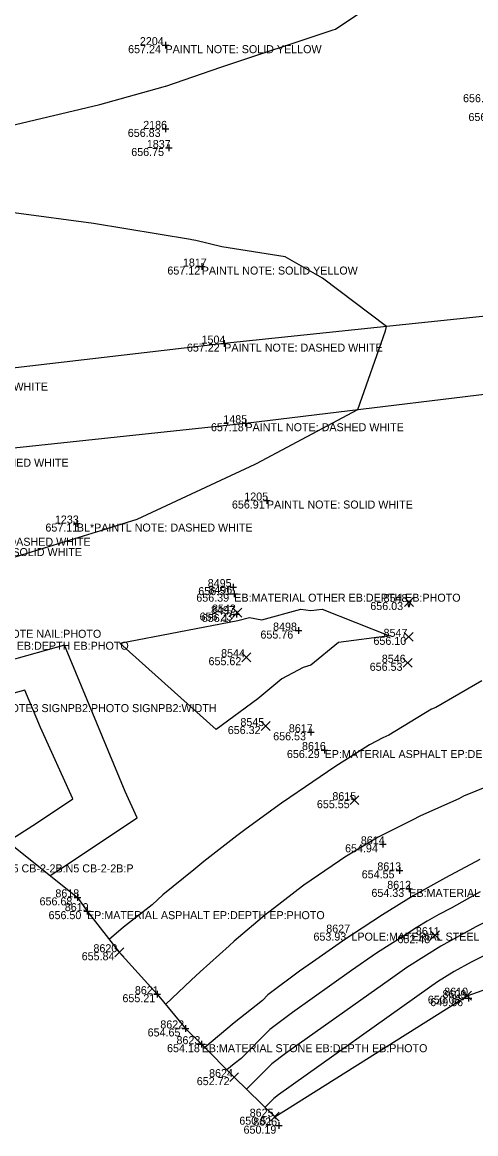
# Model space of a CAD drawing. Extents: x 2129350 to 2137777, y 657588 to 659885.
# Drawn here: x 2137245.4 to 2137313.2, y 659536.3 to 659702.9 of the extents above; entities that cross this region are included whole.
import ezdxf

# ---------------------------------------------------------------- set-up
doc = ezdxf.new("R2010")
doc.units = 0
for name, color, linetype in [('DT_X_Contour_Major', 7, 'Continuous'), ('DT_X_Contour_Minor', 7, 'Continuous'), ('DT_X_TIN_Hull', 7, 'Continuous'), ('PV_X_COP', 7, 'Continuous'), ('SV_X_Random_Point', 7, 'Continuous'), ('SV_X_Shot_Marker', 7, 'Continuous'), ('SV_X_Text_Comment', 7, 'Continuous'), ('SV_X_Text_Elevation', 7, 'Continuous'), ('SV_X_Text_Name', 7, 'Continuous')]:
    doc.layers.add(name, color=color, linetype=linetype)

msp = doc.modelspace()

# ---------------------------------------------------------------- linework, layer by layer
at = {"layer": 'DT_X_Contour_Major'}
for points in [[(2137243.18, 659580.11), (2137247.48, 659582.88), (2137252.9, 659586.5), (2137248.08, 659597.22), (2137245.76, 659602.82), (2137243.56, 659602.21), (2137240.32, 659601.92), (2137237.24, 659596.68), (2137237.14, 659596.66), (2137224.62, 659599.62), (2137223.69, 659601.98), (2137204.34, 659598.61), (2137202.55, 659599.48), (2137202.11, 659599.91), (2137201.38, 659599.95), (2137181.19, 659596.69)], [(2137324.03, 659592.27), (2137323.65, 659592.06), (2137317.93, 659589.69), (2137317.2, 659589.26), (2137311.39, 659586.89), (2137310.73, 659586.49), (2137304.95, 659583.97), (2137303.71, 659583.32), (2137298.65, 659580.78), (2137293.62, 659577.78), (2137292.85, 659577.24), (2137287.49, 659573.56), (2137287.29, 659573.42), (2137283.13, 659570.2), (2137282.07, 659569.38), (2137281.94, 659569.28), (2137277.08, 659565.16), (2137276.31, 659564.48), (2137271.99, 659560.58), (2137270.66, 659559.33), (2137266.81, 659555.69)]]:
    msp.add_lwpolyline(points, dxfattribs=at)
at = {"layer": 'DT_X_Contour_Minor'}
for points in [[(2137241.36, 659686.88), (2137256.96, 659690.6), (2137266.43, 659693.24), (2137266.8, 659693.33), (2137266.83, 659693.34), (2137275.1, 659696.16), (2137291.73, 659701.7), (2137291.9, 659701.76), (2137292.24, 659701.87), (2137311.03, 659714.51)], [(2137238.25, 659620.91), (2137256.46, 659626.55), (2137257.11, 659626.74), (2137257.63, 659626.9), (2137258.05, 659627.01), (2137262.53, 659628.42), (2137280.21, 659636.68), (2137280.42, 659636.78), (2137280.43, 659636.78), (2137295.61, 659644.86), (2137299.72, 659656.66), (2137299.86, 659657.29), (2137290.3, 659664.56), (2137284.7, 659667.74), (2137275.21, 659669.23), (2137271.32, 659670.18), (2137270.73, 659670.27), (2137270.54, 659670.32), (2137256.02, 659672.76), (2137244.11, 659674.35)], [(2137303.23, 659615.24), (2137303.07, 659616.1), (2137303.18, 659616.12), (2137303.31, 659616.14), (2137303.46, 659616.18), (2137303.23, 659615.24)], [(2137277.63, 659613.23), (2137279.37, 659613.69), (2137281.2, 659613.36), (2137287.06, 659614.95), (2137288.57, 659614.74), (2137290.25, 659614.92), (2137300.34, 659610.95), (2137292.69, 659609.96), (2137288.57, 659606.53), (2137287.39, 659606.18), (2137284.22, 659604.49), (2137280.64, 659601.49), (2137274.36, 659596.89), (2137259.96, 659609.83), (2137277.63, 659613.23)], [(2137249.53, 659575.02), (2137251.22, 659576.11), (2137262.55, 659583.68), (2137260.78, 659587.63), (2137251.69, 659609.54), (2137243.12, 659607.13)], [(2137314.14, 659604.22), (2137307.26, 659600.21), (2137306.61, 659599.95), (2137300.23, 659596.04), (2137299.31, 659595.64), (2137297.35, 659594.61), (2137292.13, 659591.29), (2137287.74, 659588.31), (2137285.42, 659586.71), (2137284.18, 659585.86), (2137278.85, 659582.01), (2137277.49, 659580.96), (2137272.51, 659577.14), (2137271.03, 659575.89), (2137266.38, 659572.1), (2137264.79, 659570.65), (2137260.52, 659567.27), (2137258.38, 659565.43)], [(2137436.72, 659596.83), (2137409.47, 659592.77), (2137406.09, 659592.18), (2137398.61, 659591.6), (2137387.6, 659589.02), (2137362.92, 659584.62), (2137357.52, 659583.5), (2137350.73, 659582.06), (2137349.77, 659581.81), (2137349.24, 659581.64), (2137348.72, 659581.46), (2137348.23, 659581.27), (2137342.52, 659578.77), (2137339.67, 659577.54), (2137319.06, 659570.08), (2137316.08, 659568.72), (2137313.24, 659567.31), (2137308.04, 659564.41), (2137302.95, 659561.23), (2137300.48, 659559.5), (2137284.78, 659548.33), (2137282.72, 659546.79), (2137278.94, 659542.98)], [(2137443.37, 659592.15), (2137405.65, 659586.52), (2137403.89, 659586.21), (2137399.97, 659585.91), (2137394.22, 659584.56), (2137357.76, 659578.06), (2137355.03, 659577.49), (2137350.91, 659576.62), (2137347.46, 659575.1), (2137346.02, 659574.49), (2137315.43, 659563.41), (2137313.97, 659562.74), (2137312.58, 659562.05), (2137310.03, 659560.63), (2137307.54, 659559.07), (2137306.33, 659558.23), (2137283.73, 659542.16), (2137283.01, 659541.62), (2137281.7, 659540.3)], [(2137313.86, 659577.44), (2137308.69, 659574.68), (2137303.89, 659571.95), (2137299.3, 659569.13), (2137294.77, 659566.16), (2137293.77, 659565.53), (2137288.79, 659562.04), (2137286.88, 659560.68), (2137282.14, 659557.14), (2137281.3, 659556.29), (2137277.08, 659552.95), (2137272.69, 659549.25)], [(2137313.91, 659572.57), (2137309.56, 659570.15), (2137307.71, 659569.17), (2137305.99, 659568.18), (2137304.34, 659567.17), (2137302.72, 659566.11), (2137298.36, 659563.38), (2137294.64, 659560.77), (2137285.83, 659554.51), (2137282.43, 659551.96), (2137278.11, 659547.6), (2137277.08, 659546.79), (2137276, 659545.89)]]:
    msp.add_lwpolyline(points, dxfattribs=at)
at = {"layer": 'DT_X_TIN_Hull'}
msp.add_lwpolyline([(2137242.81, 659580.4), (2137253.63, 659571.75), (2137255.05, 659569.68), (2137259.88, 659563.52), (2137265.54, 659557.23), (2137269.78, 659552.1), (2137272.21, 659549.74), (2137277.07, 659544.8), (2137283.17, 659538.87), (2137311.94, 659557.01), (2137352.49, 659571.37), (2137401.47, 659579.68), (2137450.87, 659586.86)], dxfattribs=at)
at = {"layer": 'PV_X_COP'}
for points in [[(2137705.48, 659695.46), (2137679.73, 659692.97), (2137629.06, 659688.91), (2137578.21, 659684.75), (2137527.87, 659680.07), (2137477.3, 659675.49), (2137426.77, 659670.69), (2137376.22, 659665.74), (2137325.7, 659660.01), (2137275.59, 659654.74), (2137225.49, 659648.9)], [(2137228.57, 659637.49), (2137278.76, 659642.81), (2137328.92, 659648.92), (2137378.82, 659654.27), (2137430.25, 659659.54), (2137480.22, 659663.83), (2137531.21, 659668.18), (2137581.56, 659672.8), (2137632.12, 659677.53), (2137682.98, 659681.53), (2137716.16, 659683.86)]]:
    msp.add_lwpolyline(points, dxfattribs=at)
at = {"layer": 'SV_X_Random_Point'}
for p, q in [((2137302.57, 659615.34), (2137303.9, 659616.67)), ((2137302.57, 659616.67), (2137303.9, 659615.34)), ((2137276.88, 659613.76), (2137278.21, 659615.1)), ((2137276.88, 659615.1), (2137278.21, 659613.76)), ((2137302.55, 659610.12), (2137303.89, 659611.45)), ((2137302.55, 659611.45), (2137303.89, 659610.12)), ((2137278.22, 659607.07), (2137279.55, 659608.41)), ((2137278.22, 659608.41), (2137279.55, 659607.07)), ((2137302.37, 659606.24), (2137303.7, 659607.57)), ((2137302.37, 659607.57), (2137303.7, 659606.24)), ((2137281.12, 659596.75), (2137282.45, 659598.08)), ((2137281.12, 659598.08), (2137282.45, 659596.75)), ((2137294.43, 659585.64), (2137295.76, 659586.97)), ((2137294.43, 659586.97), (2137295.76, 659585.64)), ((2137306.49, 659565.41), (2137307.83, 659566.75)), ((2137306.49, 659566.75), (2137307.83, 659565.41)), ((2137259.21, 659562.85), (2137260.55, 659564.19)), ((2137259.21, 659564.19), (2137260.55, 659562.85)), ((2137311.28, 659556.34), (2137312.61, 659557.68)), ((2137311.28, 659557.68), (2137312.61, 659556.34)), ((2137276.41, 659544.13), (2137277.74, 659545.47)), ((2137276.41, 659545.47), (2137277.74, 659544.13)), ((2137282.5, 659538.21), (2137283.83, 659539.54)), ((2137282.5, 659539.54), (2137283.83, 659538.21))]:
    msp.add_line(p, q, dxfattribs=at)
at = {"layer": 'SV_X_Shot_Marker'}
for p, q in [((2137266.3, 659699.47), (2137267.3, 659699.47)), ((2137266.8, 659699.97), (2137266.8, 659698.97)), ((2137266.8, 659699.47), (2137266.8, 659699.47)), ((2137266.31, 659686.92), (2137267.31, 659686.92)), ((2137266.81, 659687.42), (2137266.81, 659686.42)), ((2137266.81, 659686.92), (2137266.81, 659686.92)), ((2137266.81, 659684.06), (2137267.81, 659684.06)), ((2137267.31, 659684.56), (2137267.31, 659683.56)), ((2137267.31, 659684.06), (2137267.31, 659684.06)), ((2137272.22, 659666.79), (2137272.22, 659665.79)), ((2137271.72, 659666.29), (2137272.72, 659666.29)), ((2137272.22, 659666.29), (2137272.22, 659666.29)), ((2137275.59, 659655.24), (2137275.59, 659654.24)), ((2137275.09, 659654.74), (2137276.09, 659654.74)), ((2137275.59, 659654.74), (2137275.59, 659654.74)), ((2137278.26, 659642.81), (2137279.26, 659642.81)), ((2137278.76, 659643.31), (2137278.76, 659642.31)), ((2137278.76, 659642.81), (2137278.76, 659642.81)), ((2137281.48, 659631.22), (2137282.48, 659631.22)), ((2137281.98, 659631.72), (2137281.98, 659630.72)), ((2137281.98, 659631.22), (2137281.98, 659631.22)), ((2137253.03, 659627.77), (2137254.03, 659627.77)), ((2137253.53, 659628.27), (2137253.53, 659627.27)), ((2137253.53, 659627.77), (2137253.53, 659627.77)), ((2137276.92, 659618.74), (2137276.92, 659617.74)), ((2137276.42, 659618.24), (2137277.42, 659618.24)), ((2137276.59, 659617.26), (2137277.59, 659617.26)), ((2137276.92, 659618.24), (2137276.92, 659618.24)), ((2137277.09, 659617.76), (2137277.09, 659616.76)), ((2137277.09, 659617.26), (2137277.09, 659617.26)), ((2137276.91, 659614.21), (2137277.91, 659614.21)), ((2137277.41, 659614.71), (2137277.41, 659613.71)), ((2137277.41, 659614.21), (2137277.41, 659614.21)), ((2137286.71, 659612.23), (2137286.71, 659611.23)), ((2137286.21, 659611.73), (2137287.21, 659611.73)), ((2137286.71, 659611.73), (2137286.71, 659611.73)), ((2137288.57, 659596.99), (2137288.57, 659595.99)), ((2137288.07, 659596.49), (2137289.07, 659596.49)), ((2137288.57, 659596.49), (2137288.57, 659596.49)), ((2137290.12, 659593.83), (2137291.12, 659593.83)), ((2137290.62, 659594.33), (2137290.62, 659593.33)), ((2137290.62, 659593.83), (2137290.62, 659593.83)), ((2137299.34, 659580.2), (2137299.34, 659579.2)), ((2137298.84, 659579.7), (2137299.84, 659579.7)), ((2137299.34, 659579.7), (2137299.34, 659579.7)), ((2137301.32, 659575.79), (2137302.32, 659575.79)), ((2137301.82, 659576.29), (2137301.82, 659575.29)), ((2137301.82, 659575.79), (2137301.82, 659575.79)), ((2137303.29, 659573.52), (2137303.29, 659572.52)), ((2137253.63, 659572.25), (2137253.63, 659571.25)), ((2137302.79, 659573.02), (2137303.79, 659573.02)), ((2137303.29, 659573.02), (2137303.29, 659573.02)), ((2137253.13, 659571.75), (2137254.13, 659571.75)), ((2137253.63, 659571.75), (2137253.63, 659571.75)), ((2137255.05, 659570.18), (2137255.05, 659569.18)), ((2137254.55, 659569.68), (2137255.55, 659569.68)), ((2137255.05, 659569.68), (2137255.05, 659569.68)), ((2137265.04, 659557.23), (2137266.04, 659557.23)), ((2137265.54, 659557.73), (2137265.54, 659556.73)), ((2137265.54, 659557.23), (2137265.54, 659557.23)), ((2137312.17, 659557.14), (2137312.17, 659556.14)), ((2137311.67, 659556.64), (2137312.67, 659556.64)), ((2137312.17, 659556.64), (2137312.17, 659556.64)), ((2137269.29, 659552.1), (2137270.29, 659552.1)), ((2137269.79, 659552.6), (2137269.79, 659551.6)), ((2137269.79, 659552.1), (2137269.79, 659552.1)), ((2137272.21, 659550.24), (2137272.21, 659549.24)), ((2137271.71, 659549.74), (2137272.71, 659549.74)), ((2137272.21, 659549.74), (2137272.21, 659549.74)), ((2137283.27, 659537.53), (2137284.27, 659537.53)), ((2137283.77, 659538.03), (2137283.77, 659537.03)), ((2137283.77, 659537.53), (2137283.77, 659537.53))]:
    msp.add_line(p, q, dxfattribs=at)

# ---------------------------------------------------------------- texts
at = {"layer": 'SV_X_Text_Comment'}
for s, p in [('PAINTL NOTE: SOLID YELLOW', (2137266.8, 659698.27)), ('PAINTL NOTE: SOLID YELLOW', (2137272.22, 659665.09)), ('PAINTL NOTE: DASHED WHITE', (2137275.59, 659653.54)), ('PAINTL NOTE: DASHED WHITE', (2137225.49, 659647.7)), ('PAINTL NOTE: DASHED WHITE', (2137278.76, 659641.61)), ('PAINTL NOTE: DASHED WHITE', (2137228.57, 659636.29)), ('PAINTL NOTE: SOLID WHITE', (2137281.98, 659630.02)), ('BL*PAINTL NOTE: DASHED WHITE', (2137253.53, 659626.57)), ('PAINTL NOTE: DASHED WHITE', (2137231.87, 659624.44)), ('PAINTL NOTE: SOLID WHITE', (2137232.46, 659622.9)), ('EB:MATERIAL OTHER EB:DEPTH EB:PHOTO', (2137277.09, 659616.06)), ('NAIL:DEPTH 0 NAIL:NOTE NAIL:PHOTO', (2137227.31, 659610.65)), ('EB:MATERIAL OTHER EB:DEPTH EB:PHOTO', (2137227.41, 659608.86)), ('SIGNPB2:NOTE1 MERGE SIGNPB2:NOTE2 SIGNPB2:NOTE3 SIGNPB2:PHOTO SIGNPB2:WIDTH', (2137202.31, 659599.51)), ('EP:MATERIAL ASPHALT EP:DEPTH EP:PHOTO', (2137290.62, 659592.63)), ('2-2B CB-2-2B:P1 CB-2-2B:P2 CB-2-2B:P3 CB-2-2B:P4 CB-2-2B:P5 CB-2-2B:N5 CB-2-2B:P', (2137196.37, 659575.49)), ('EB:MATERIAL STONE EB:DEPTH EB:PHOTO', (2137303.29, 659571.82)), ('EP:MATERIAL ASPHALT EP:DEPTH EP:PHOTO', (2137255.05, 659568.48)), ('LPOLE:MATERIAL STEEL LPOLE:OWNER LPOLE:POLE# LPOLE:PHOTO', (2137294.63, 659565.26)), ('EB:MATERIAL STONE EB:DEPTH EB:PHOTO', (2137272.21, 659548.54))]:
    msp.add_text(s, height=1.2, dxfattribs=at).set_placement(p)
at = {"layer": 'SV_X_Text_Elevation'}
for s, p in [('657.24', (2137261.2, 659698.27)), ('656.45', (2137311.34, 659690.92)), ('656.35', (2137312.15, 659688.1)), ('656.83', (2137261.15, 659685.72)), ('656.75', (2137261.67, 659682.86)), ('657.12', (2137267.08, 659665.09)), ('657.22', (2137270, 659653.54)), ('657.18', (2137273.6, 659641.61)), ('656.91', (2137276.74, 659630.02)), ('657.11', (2137248.82, 659626.57)), ('656.39', (2137271.41, 659616.06)), ('656.51', (2137271.7, 659617.04)), ('656.03', (2137297.46, 659614.81)), ('656.23', (2137271.9, 659613.23)), ('656.12', (2137272.23, 659613.01)), ('655.76', (2137281.01, 659610.53)), ('656.10', (2137297.93, 659609.59)), ('655.62', (2137273.24, 659606.54)), ('656.53', (2137297.37, 659605.7)), ('656.32', (2137276.12, 659596.22)), ('656.53', (2137282.92, 659595.29)), ('656.29', (2137284.97, 659592.63)), ('655.55', (2137289.46, 659585.11)), ('654.94', (2137293.68, 659578.5)), ('654.55', (2137296.17, 659574.6)), ('654.33', (2137297.63, 659571.82)), ('656.68', (2137247.94, 659570.55)), ('656.50', (2137249.29, 659568.48)), ('653.93', (2137288.95, 659565.26)), ('652.48', (2137301.52, 659564.88)), ('655.84', (2137254.25, 659562.32)), ('655.21', (2137260.35, 659556.03)), ('650.08', (2137306.07, 659555.81)), ('649.86', (2137306.43, 659555.44)), ('654.65', (2137264.12, 659550.9)), ('654.18', (2137267.03, 659548.54)), ('652.72', (2137271.48, 659543.6)), ('650.51', (2137277.85, 659537.67)), ('650.19', (2137278.48, 659536.33))]:
    msp.add_text(s, height=1.2, dxfattribs=at).set_placement(p)
at = {"layer": 'SV_X_Text_Name'}
for s, p in [('2204', (2137262.96, 659699.47)), ('2186', (2137263.46, 659686.92)), ('1837', (2137264, 659684.06)), ('1817', (2137269.4, 659666.29)), ('1504', (2137272.19, 659654.74)), ('1485', (2137275.45, 659642.81)), ('1205', (2137278.59, 659631.22)), ('1233', (2137250.24, 659627.77)), ('8495', (2137273.12, 659618.24)), ('8496', (2137273.22, 659617.26)), ('8548', (2137299.45, 659616.01)), ('8497', (2137273.61, 659614.21)), ('8543', (2137273.76, 659614.43)), ('8498', (2137282.9, 659611.73)), ('8547', (2137299.44, 659610.79)), ('8544', (2137275.12, 659607.74)), ('8546', (2137299.18, 659606.91)), ('8545', (2137278.01, 659597.42)), ('8617', (2137285.26, 659596.49)), ('8616', (2137287.23, 659593.83)), ('8615', (2137291.78, 659586.31)), ('8614', (2137296.04, 659579.7)), ('8613', (2137298.51, 659575.79)), ('8612', (2137299.99, 659573.02)), ('8618', (2137250.31, 659571.75)), ('8619', (2137251.72, 659569.68)), ('8627', (2137290.86, 659566.46)), ('8611', (2137304.28, 659566.08)), ('8620', (2137256.01, 659563.52)), ('8621', (2137262.21, 659557.23)), ('8609', (2137308.26, 659556.64)), ('8610', (2137308.52, 659557.01)), ('8622', (2137266.02, 659552.1)), ('8623', (2137268.44, 659549.74)), ('8624', (2137273.32, 659544.8)), ('8625', (2137279.4, 659538.87)), ('8626', (2137279.93, 659537.53))]:
    msp.add_text(s, height=1.2, dxfattribs=at).set_placement(p)

doc.saveas('drawing.dxf')
